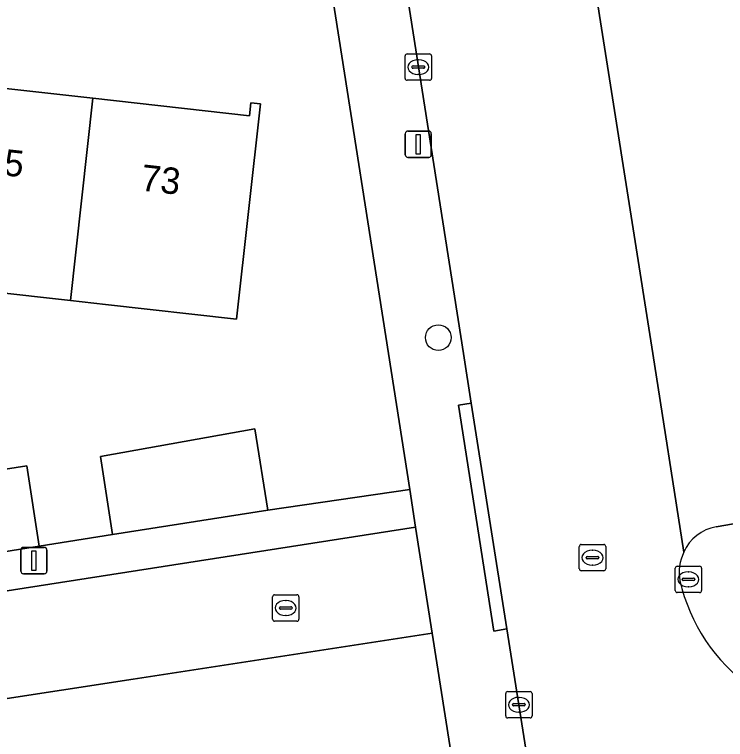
# Model space of a CAD drawing. Extents: x 162026 to 163502, y 387295 to 388169.
# Drawn here: x 162508.26 to 162535.27, y 387485.35 to 387512.87 of the extents above; entities that cross this region are included whole.
import ezdxf

# ---------------------------------------------------------------- set-up
doc = ezdxf.new("R2010")
doc.units = 0
for name, color, linetype in [('IMGEO_Boom', 7, 'Continuous'), ('IMGEO_Erf', 7, 'Continuous'), ('IMGEO_Kolk', 7, 'Continuous'), ('IMGEO_Lichtmast', 7, 'Continuous'), ('IMGEO_Muur', 7, 'Continuous'), ('IMGEO_Pand', 7, 'Continuous'), ('IMGEO_Pand_nummerreeks', 7, 'Continuous'), ('IMGEO_Parkeervlak_open', 7, 'Continuous'), ('IMGEO_Rijbaan_lokaal_open', 7, 'Continuous'), ('IMGEO_Rioolput', 7, 'Continuous'), ('IMGEO_Voetpad_open', 7, 'Continuous')]:
    doc.layers.add(name, color=color, linetype=linetype)

msp = doc.modelspace()

# ---------------------------------------------------------------- linework, layer by layer
at = {"layer": 'IMGEO_Boom'}
msp.add_circle((162524.357, 387500.602), 0.489, dxfattribs=at)
at = {"layer": 'IMGEO_Erf'}
for points in [[(162522.459, 387500), (162520.344, 387513.473)], [(162505.29, 387510.35), (162511.235, 387509.687), (162517.179, 387509.025), (162517.234, 387509.517), (162517.598, 387509.476), (162516.687, 387501.303), (162511.718, 387501.857), (162510.383, 387502.006), (162504.247, 387502.69)], [(162503.941, 387494.993), (162508.726, 387495.734), (162509.191, 387492.68), (162511.984, 387493.124), (162511.529, 387496.09), (162517.383, 387497.139), (162517.877, 387494.046), (162523.269, 387494.83), (162522.459, 387500)], [(162525.641, 387479.724), (162524.125, 387489.378), (162512.763, 387487.637), (162493.374, 387484.666)]]:
    msp.add_lwpolyline(points, dxfattribs=at)
at = {"layer": 'IMGEO_Kolk'}
for p, q in [((162523.097, 387510.445), (162523.097, 387511.297)), ((162523.172, 387511.371), (162524.024, 387511.371)), ((162523.585, 387511.151), (162523.61, 387511.151)), ((162524.098, 387511.297), (162524.098, 387510.445)), ((162523.356, 387510.865), (162523.356, 387510.877)), ((162523.399, 387510.914), (162523.797, 387510.914)), ((162523.84, 387510.877), (162523.84, 387510.865)), ((162523.794, 387510.828), (162523.396, 387510.828)), ((162523.608, 387510.591), (162523.583, 387510.591)), ((162524.024, 387510.371), (162523.172, 387510.371)), ((162533.431, 387491.925), (162534.283, 387491.925)), ((162533.356, 387490.999), (162533.356, 387491.851)), ((162533.844, 387491.705), (162533.869, 387491.705)), ((162534.357, 387491.851), (162534.357, 387490.999)), ((162533.615, 387491.419), (162533.615, 387491.431)), ((162534.053, 387491.382), (162533.655, 387491.382)), ((162533.658, 387491.468), (162534.056, 387491.468)), ((162534.099, 387491.431), (162534.099, 387491.419)), ((162533.867, 387491.145), (162533.842, 387491.145)), ((162518.061, 387489.912), (162518.061, 387490.764)), ((162518.136, 387490.838), (162518.988, 387490.838)), ((162519.062, 387490.764), (162519.062, 387489.912)), ((162534.283, 387490.925), (162533.431, 387490.925)), ((162518.549, 387490.618), (162518.574, 387490.618)), ((162518.32, 387490.332), (162518.32, 387490.344)), ((162518.758, 387490.295), (162518.36, 387490.295)), ((162518.363, 387490.381), (162518.761, 387490.381)), ((162518.804, 387490.344), (162518.804, 387490.332)), ((162518.572, 387490.058), (162518.547, 387490.058)), ((162518.988, 387489.838), (162518.136, 387489.838)), ((162526.917, 387486.238), (162526.917, 387487.09)), ((162526.992, 387487.164), (162527.844, 387487.164)), ((162527.405, 387486.944), (162527.43, 387486.944)), ((162527.918, 387487.09), (162527.918, 387486.238)), ((162527.176, 387486.658), (162527.176, 387486.67)), ((162527.219, 387486.707), (162527.617, 387486.707)), ((162527.66, 387486.67), (162527.66, 387486.658)), ((162527.614, 387486.621), (162527.216, 387486.621)), ((162527.428, 387486.384), (162527.403, 387486.384)), ((162527.844, 387486.164), (162526.992, 387486.164))]:
    msp.add_line(p, q, dxfattribs=at)
for points in [[(162523.097, 387510.445), (162523.097, 387511.297)], [(162523.172, 387511.371), (162524.024, 387511.371)], [(162524.098, 387511.297), (162524.098, 387510.445)], [(162524.024, 387510.371), (162523.172, 387510.371)], [(162533.431, 387491.925), (162534.283, 387491.925)], [(162533.356, 387490.999), (162533.356, 387491.851)], [(162534.357, 387491.851), (162534.357, 387490.999)], [(162518.061, 387489.912), (162518.061, 387490.764)], [(162518.136, 387490.838), (162518.988, 387490.838)], [(162519.062, 387490.764), (162519.062, 387489.912)], [(162534.283, 387490.925), (162533.431, 387490.925)], [(162518.988, 387489.838), (162518.136, 387489.838)], [(162526.917, 387486.238), (162526.917, 387487.09)], [(162526.992, 387487.164), (162527.844, 387487.164)], [(162527.918, 387487.09), (162527.918, 387486.238)], [(162527.844, 387486.164), (162526.992, 387486.164)]]:
    msp.add_lwpolyline(points, dxfattribs=at)
for centre, radius, start, end in [((162523.174, 387511.295), 0.0765, 91.552, 178.448), ((162523.174, 387511.295), 0.0765, 91.552, 178.448), ((162524.022, 387511.295), 0.0765, 1.552, 88.448), ((162524.022, 387511.295), 0.0765, 1.552, 88.448), ((162523.396, 387510.874), 0.0403, 85.8775, 175.7526), ((162523.393, 387510.864), 0.0366, 178.938, 274.7102), ((162523.797, 387510.871), 0.043, 264.8664, 352.4533), ((162523.801, 387510.876), 0.0386, 1.7309, 96.639), ((162523.174, 387510.447), 0.0765, 181.552, 268.448), ((162523.174, 387510.447), 0.0765, 181.552, 268.448), ((162524.022, 387510.447), 0.0765, 271.552, 358.448), ((162524.022, 387510.447), 0.0765, 271.552, 358.448), ((162533.433, 387491.849), 0.0765, 91.552, 178.448), ((162533.433, 387491.849), 0.0765, 91.552, 178.448), ((162534.281, 387491.849), 0.0765, 1.552, 88.448), ((162534.281, 387491.849), 0.0765, 1.552, 88.448), ((162533.655, 387491.428), 0.0403, 85.8775, 175.7526), ((162533.652, 387491.418), 0.0366, 178.938, 274.7102), ((162534.056, 387491.425), 0.043, 264.8664, 352.4533), ((162534.06, 387491.43), 0.0386, 1.7309, 96.639), ((162518.138, 387490.762), 0.0765, 91.552, 178.448), ((162518.138, 387490.762), 0.0765, 91.552, 178.448), ((162518.986, 387490.762), 0.0765, 1.552, 88.448), ((162518.986, 387490.762), 0.0765, 1.552, 88.448), ((162533.433, 387491.001), 0.0765, 181.552, 268.448), ((162533.433, 387491.001), 0.0765, 181.552, 268.448), ((162534.281, 387491.001), 0.0765, 271.552, 358.448), ((162534.281, 387491.001), 0.0765, 271.552, 358.448), ((162518.36, 387490.341), 0.0403, 85.8775, 175.7526), ((162518.357, 387490.331), 0.0366, 178.938, 274.7102), ((162518.761, 387490.338), 0.043, 264.8664, 352.4533), ((162518.765, 387490.343), 0.0386, 1.7309, 96.639), ((162518.138, 387489.914), 0.0765, 181.552, 268.448), ((162518.138, 387489.914), 0.0765, 181.552, 268.448), ((162518.986, 387489.914), 0.0765, 271.552, 358.448), ((162518.986, 387489.914), 0.0765, 271.552, 358.448), ((162526.994, 387487.088), 0.0765, 91.552, 178.448), ((162526.994, 387487.088), 0.0765, 91.552, 178.448), ((162527.842, 387487.088), 0.0765, 1.552, 88.448), ((162527.842, 387487.088), 0.0765, 1.552, 88.448), ((162527.216, 387486.667), 0.0403, 85.8775, 175.7526), ((162527.213, 387486.657), 0.0366, 178.938, 274.7102), ((162527.617, 387486.664), 0.043, 264.8664, 352.4533), ((162527.621, 387486.669), 0.0386, 1.7309, 96.639), ((162526.994, 387486.24), 0.0765, 181.552, 268.448), ((162526.994, 387486.24), 0.0765, 181.552, 268.448), ((162527.842, 387486.24), 0.0765, 271.552, 358.448), ((162527.842, 387486.24), 0.0765, 271.552, 358.448)]:
    msp.add_arc(centre, radius, start, end, dxfattribs=at)
for centre, major_axis, ratio, start_param, end_param in [((162523.584, 387510.871), (-0.387, 0.002), 0.722429, 4.712389, 7.853982), ((162523.609, 387510.871), (-0.39, 0.002), 0.717154, 1.570796, 4.712389), ((162533.843, 387491.425), (-0.387, 0.002), 0.722429, 4.712389, 7.853982), ((162533.868, 387491.425), (-0.39, 0.002), 0.717154, 1.570796, 4.712389), ((162518.548, 387490.338), (-0.387, 0.002), 0.722429, 4.712389, 7.853982), ((162518.573, 387490.338), (-0.39, 0.002), 0.717154, 1.570796, 4.712389), ((162527.404, 387486.664), (-0.387, 0.002), 0.722429, 4.712389, 7.853982), ((162527.429, 387486.664), (-0.39, 0.002), 0.717154, 1.570796, 4.712389)]:
    msp.add_ellipse(centre, major_axis=major_axis, ratio=ratio, start_param=start_param, end_param=end_param, dxfattribs=at)
at = {"layer": 'IMGEO_Lichtmast'}
for p, q in [((162523.201, 387508.444), (162523.991, 387508.444)), ((162523.991, 387508.444), (162523.201, 387508.444)), ((162523.101, 387507.544), (162523.101, 387508.344)), ((162523.101, 387508.344), (162523.101, 387507.544)), ((162524.091, 387508.344), (162524.091, 387507.544)), ((162524.091, 387507.544), (162524.091, 387508.344)), ((162523.991, 387507.444), (162523.201, 387507.444)), ((162523.201, 387507.444), (162523.991, 387507.444)), ((162508.499, 387491.737), (162508.499, 387492.537)), ((162508.499, 387492.537), (162508.499, 387491.737)), ((162508.599, 387492.637), (162509.389, 387492.637)), ((162509.389, 387492.637), (162508.599, 387492.637)), ((162509.489, 387492.537), (162509.489, 387491.737)), ((162509.489, 387491.737), (162509.489, 387492.537)), ((162509.389, 387491.637), (162508.599, 387491.637)), ((162508.599, 387491.637), (162509.389, 387491.637))]:
    msp.add_line(p, q, dxfattribs=at)
for points in [[(162523.521, 387508.319), (162523.671, 387508.319), (162523.671, 387507.569), (162523.521, 387507.569), (162523.521, 387508.319)], [(162508.919, 387492.512), (162509.069, 387492.512), (162509.069, 387491.762), (162508.919, 387491.762), (162508.919, 387492.512)]]:
    msp.add_lwpolyline(points, dxfattribs=at)
for centre, start, end in [((162523.201, 387508.344), 90, 180), ((162523.201, 387508.344), 90, 180), ((162523.991, 387508.344), 0, 90), ((162523.991, 387508.344), 360, 90), ((162523.201, 387507.544), 180, 270), ((162523.201, 387507.544), 180, 270), ((162523.991, 387507.544), 270, 0), ((162523.991, 387507.544), 270, 0), ((162508.599, 387492.537), 90, 180), ((162508.599, 387492.537), 90, 180), ((162509.389, 387492.537), 0, 90), ((162509.389, 387492.537), 360, 90), ((162508.599, 387491.737), 180, 270), ((162508.599, 387491.737), 180, 270), ((162509.389, 387491.737), 270, 0), ((162509.389, 387491.737), 270, 0)]:
    msp.add_arc(centre, 0.1, start, end, dxfattribs=at)
at = {"layer": 'IMGEO_Muur'}
for points in [[(162512.763, 387487.637), (162524.125, 387489.378)], [(162524.125, 387489.378), (162525.641, 387479.724)], [(162493.374, 387484.666), (162512.763, 387487.637)]]:
    msp.add_lwpolyline(points, dxfattribs=at)
at = {"layer": 'IMGEO_Pand'}
for points in [[(162511.235, 387509.687), (162505.29, 387510.35), (162505.332, 387510.727), (162505.14, 387510.748), (162504.247, 387502.69), (162510.383, 387502.006)], [(162510.383, 387502.006), (162511.718, 387501.857), (162516.687, 387501.303), (162517.598, 387509.476), (162517.234, 387509.517), (162517.179, 387509.025), (162511.235, 387509.687)], [(162517.383, 387497.139), (162511.529, 387496.09), (162511.984, 387493.124), (162517.877, 387494.046)], [(162503.917, 387494.384), (162504.303, 387491.903), (162509.191, 387492.68), (162508.726, 387495.734), (162503.941, 387494.993)]]:
    msp.add_lwpolyline(points, close=True, dxfattribs=at)
at = {"layer": 'IMGEO_Parkeervlak_open'}
for points in [[(162527.396, 387532.789), (162529.25, 387520.63), (162532.501, 387500), (162533.685, 387492.451)], [(162534.914, 387493.419), (162537.393, 387493.848)]]:
    msp.add_lwpolyline(points, dxfattribs=at)
msp.add_arc((162535.172, 387491.827), 1.613, 99.217, 157.2332, dxfattribs=at)
at = {"layer": 'IMGEO_Rijbaan_lokaal_open'}
for points in [[(162529.25, 387520.63), (162527.396, 387532.789), (162527.276, 387533.487), (162520.243, 387532.419), (162522.168, 387520.003), (162525.314, 387500), (162525.611, 387498.118), (162526.965, 387489.545), (162528.395, 387480.484), (162535.82, 387479.669), (162561.08, 387476.895), (162561.86, 387483.839), (162539.469, 387486.215)], [(162533.685, 387492.451), (162532.501, 387500), (162529.25, 387520.63)]]:
    msp.add_lwpolyline(points, dxfattribs=at)
msp.add_lwpolyline([(162524.125, 387489.378), (162523.492, 387493.408), (162500, 387489.751), (162459.001, 387483.37), (162459.618, 387479.412), (162488.185, 387483.871), (162493.374, 387484.666), (162512.763, 387487.637)], close=True, dxfattribs=at)
for centre, radius, start, end in [((162535.177, 387491.694), 1.673, 153.0921, 190.887), ((162540.124, 387492.856), 6.753, 192.6448, 234.8855)]:
    msp.add_arc(centre, radius, start, end, dxfattribs=at)
at = {"layer": 'IMGEO_Rioolput'}
for p, q in [((162529.788, 387492.749), (162530.64, 387492.749)), ((162529.713, 387491.823), (162529.713, 387492.675)), ((162530.201, 387492.529), (162530.226, 387492.529)), ((162530.714, 387492.675), (162530.714, 387491.823)), ((162529.972, 387492.243), (162529.972, 387492.255)), ((162530.41, 387492.206), (162530.012, 387492.206)), ((162530.015, 387492.292), (162530.413, 387492.292)), ((162530.456, 387492.255), (162530.456, 387492.243)), ((162530.224, 387491.969), (162530.199, 387491.969)), ((162530.64, 387491.749), (162529.788, 387491.749))]:
    msp.add_line(p, q, dxfattribs=at)
for points in [[(162529.788, 387492.749), (162530.64, 387492.749)], [(162529.713, 387491.823), (162529.713, 387492.675)], [(162530.714, 387492.675), (162530.714, 387491.823)], [(162530.64, 387491.749), (162529.788, 387491.749)]]:
    msp.add_lwpolyline(points, dxfattribs=at)
for centre, radius, start, end in [((162529.79, 387492.673), 0.0765, 91.552, 178.448), ((162529.79, 387492.673), 0.0765, 91.552, 178.448), ((162530.638, 387492.673), 0.0765, 1.552, 88.448), ((162530.638, 387492.673), 0.0765, 1.552, 88.448), ((162530.012, 387492.252), 0.0403, 85.8775, 175.7526), ((162530.009, 387492.242), 0.0366, 178.938, 274.7102), ((162530.413, 387492.249), 0.043, 264.8664, 352.4533), ((162530.417, 387492.254), 0.0386, 1.7309, 96.639), ((162529.79, 387491.825), 0.0765, 181.552, 268.448), ((162529.79, 387491.825), 0.0765, 181.552, 268.448), ((162530.638, 387491.825), 0.0765, 271.552, 358.448), ((162530.638, 387491.825), 0.0765, 271.552, 358.448)]:
    msp.add_arc(centre, radius, start, end, dxfattribs=at)
for centre, major_axis, ratio, start_param, end_param in [((162530.2, 387492.249), (-0.387, 0.002), 0.722429, 4.712389, 7.853982), ((162530.225, 387492.249), (-0.39, 0.002), 0.717154, 1.570796, 4.712389)]:
    msp.add_ellipse(centre, major_axis=major_axis, ratio=ratio, start_param=start_param, end_param=end_param, dxfattribs=at)
at = {"layer": 'IMGEO_Voetpad_open'}
for points in [[(162526.965, 387489.545), (162526.472, 387489.464), (162525.119, 387498.037), (162525.611, 387498.118), (162525.314, 387500), (162522.168, 387520.003), (162520.243, 387532.419), (162517.307, 387531.788), (162517.921, 387527.627), (162518.476, 387524.504), (162519.258, 387519.297), (162520.344, 387513.473), (162522.459, 387500), (162523.269, 387494.83), (162523.492, 387493.408), (162524.125, 387489.378), (162525.641, 387479.724), (162527.764, 387466.21)], [(162500, 387489.751), (162523.492, 387493.408), (162523.269, 387494.83), (162517.877, 387494.046), (162511.984, 387493.124), (162509.191, 387492.68), (162504.303, 387491.903)], [(162537.393, 387493.848), (162534.914, 387493.419)], [(162528.395, 387480.484), (162526.965, 387489.545)]]:
    msp.add_lwpolyline(points, dxfattribs=at)
msp.add_lwpolyline([(162526.965, 387489.545), (162525.611, 387498.118), (162525.119, 387498.037), (162526.472, 387489.464)], close=True, dxfattribs=at)
for centre, radius, start, end in [((162535.172, 387491.827), 1.613, 99.217, 157.2332), ((162535.177, 387491.694), 1.673, 153.0921, 190.887), ((162540.124, 387492.856), 6.753, 192.6448, 234.8855)]:
    msp.add_arc(centre, radius, start, end, dxfattribs=at)

# ---------------------------------------------------------------- texts
at = {"layer": 'IMGEO_Pand_nummerreeks'}
for s, rotation, p in [('75', 353.6461, (162507.079, 387506.851)), ('73', 353.6355, (162513.023, 387506.188))]:
    msp.add_text(s, height=1, rotation=rotation, dxfattribs=at).set_placement(p)

doc.saveas('drawing.dxf')
